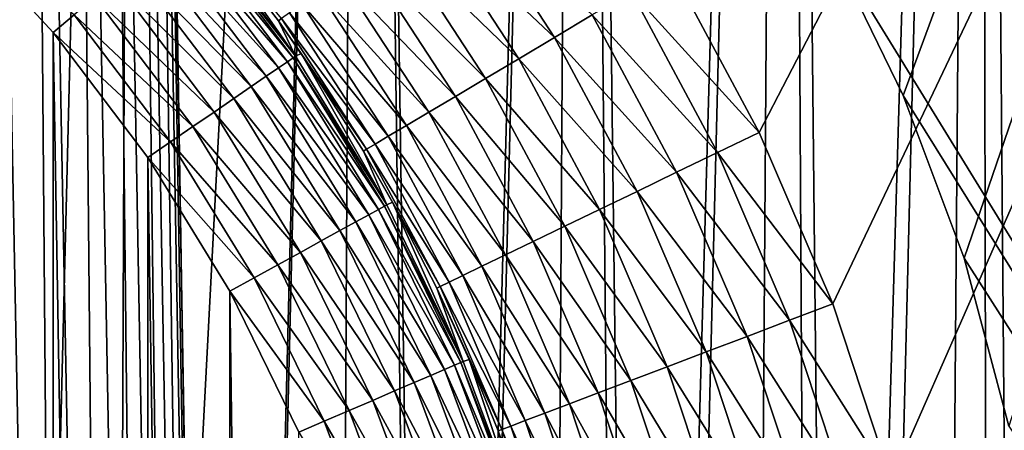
# Model space of a CAD drawing. Header units: millimetres. Extents: x -110 to 110, y 0 to 80.
# Tile 403 of 439: x 91.07 to 96.57, y 53.81 to 56.11. Entities that reach past the tile are written whole.
import ezdxf

# ---------------------------------------------------------------- set-up
doc = ezdxf.new("R2010")
doc.units = ezdxf.units.MM
doc.header["$LTSCALE"] = 59.460957
for name, color, linetype in [('14', 7, 'CONTINUOUS'), ('160', 7, 'CONTINUOUS'), ('178', 7, 'CONTINUOUS'), ('24', 7, 'CONTINUOUS'), ('255', 7, 'CONTINUOUS'), ('28', 7, 'CONTINUOUS'), ('296', 7, 'CONTINUOUS'), ('297', 7, 'CONTINUOUS'), ('4', 7, 'CONTINUOUS'), ('6', 7, 'CONTINUOUS'), ('74', 7, 'CONTINUOUS'), ('8', 7, 'CONTINUOUS')]:
    doc.layers.add(name, color=color, linetype=linetype)

msp = doc.modelspace()

# ---------------------------------------------------------------- linework, layer by layer
at = {"layer": '14', "color": 7, "linetype": 'CONTINUOUS'}
for points in [[(95.5774, 56.5561, 52.289), (105, 80, 52.6982), (96.0033, 55.684, 52.2738), (95.5774, 56.5561, 52.289)], [(96.0033, 55.684, 52.2738), (105, 80, 52.6982), (96.3427, 54.7748, 52.2579), (96.0033, 55.684, 52.2738)], [(96.3427, 54.7748, 52.2579), (105, 80, 52.6982), (96.5923, 53.837, 52.2415), (96.3427, 54.7748, 52.2579)]]:
    msp.add_3dface(points, dxfattribs=at)
at = {"layer": '160', "color": 7, "linetype": 'CONTINUOUS'}
for points in [[(92.6061, 55.9021, 50.9825), (92.0492, 56.6958, 53.0349), (92.018, 56.6773, 50.9825), (92.6061, 55.9021, 50.9825)], [(92.511, 56.1002, 53.0349), (92.0492, 56.6958, 53.0349), (92.6061, 55.9021, 50.9825), (92.511, 56.1002, 53.0349)], [(92.6385, 55.9183, 53.0349), (92.511, 56.1002, 53.0349), (92.6061, 55.9021, 50.9825), (92.6385, 55.9183, 53.0349)], [(93.1163, 55.0734, 50.9825), (92.6385, 55.9183, 53.0349), (92.6061, 55.9021, 50.9825), (93.1163, 55.0734, 50.9825)], [(92.986, 55.3735, 53.0349), (92.6385, 55.9183, 53.0349), (93.1163, 55.0734, 50.9825), (92.986, 55.3735, 53.0349)], [(93.1496, 55.0873, 53.0349), (92.986, 55.3735, 53.0349), (93.1163, 55.0734, 50.9825), (93.1496, 55.0873, 53.0349)], [(93.5437, 54.1992, 50.9825), (93.1496, 55.0873, 53.0349), (93.1163, 55.0734, 50.9825), (93.5437, 54.1992, 50.9825)], [(93.3964, 54.6085, 53.0349), (93.1496, 55.0873, 53.0349), (93.5437, 54.1992, 50.9825), (93.3964, 54.6085, 53.0349)], [(93.5777, 54.2107, 53.0349), (93.3964, 54.6085, 53.0349), (93.5437, 54.1992, 50.9825), (93.5777, 54.2107, 53.0349)], [(93.8842, 53.2876, 50.9825), (93.5777, 54.2107, 53.0349), (93.5437, 54.1992, 50.9825), (93.8842, 53.2876, 50.9825)], [(93.7394, 53.811, 53.0349), (93.5777, 54.2107, 53.0349), (93.8842, 53.2876, 50.9825), (93.7394, 53.811, 53.0349)]]:
    msp.add_3dface(points, dxfattribs=at)
at = {"layer": '178', "color": 7, "linetype": 'CONTINUOUS'}
for points in [[(93.3317, 56.6886, 54.7378), (94.0544, 56.0076, 54.8511), (93.5207, 56.8241, 54.8511), (93.3317, 56.6886, 54.7378)], [(94.0544, 56.0076, 54.8511), (94.2653, 56.1328, 54.9333), (93.5207, 56.8241, 54.8511), (94.0544, 56.0076, 54.8511)], [(92.0492, 56.6958, 53.0349), (92.511, 56.1002, 53.0349), (92.5283, 56.1126, 53.2927), (92.0492, 56.6958, 53.0349)], [(93.1561, 56.5627, 54.5955), (93.8543, 55.8889, 54.7378), (93.3317, 56.6886, 54.7378), (93.1561, 56.5627, 54.5955)], [(93.8543, 55.8889, 54.7378), (94.0544, 56.0076, 54.8511), (93.3317, 56.6886, 54.7378), (93.8543, 55.8889, 54.7378)], [(92.9969, 56.4486, 54.4265), (93.6685, 55.7786, 54.5955), (93.1561, 56.5627, 54.5955), (92.9969, 56.4486, 54.4265)], [(93.6685, 55.7786, 54.5955), (93.8543, 55.8889, 54.7378), (93.1561, 56.5627, 54.5955), (93.6685, 55.7786, 54.5955)], [(92.8568, 56.3481, 54.2336), (93.5001, 55.6787, 54.4265), (92.9969, 56.4486, 54.4265), (92.8568, 56.3481, 54.2336)], [(93.5001, 55.6787, 54.4265), (93.6685, 55.7786, 54.5955), (92.9969, 56.4486, 54.4265), (93.5001, 55.6787, 54.4265)], [(92.7381, 56.263, 54.0201), (93.3518, 55.5907, 54.2336), (92.8568, 56.3481, 54.2336), (92.7381, 56.263, 54.0201)], [(93.3518, 55.5907, 54.2336), (93.5001, 55.6787, 54.4265), (92.8568, 56.3481, 54.2336), (93.3518, 55.5907, 54.2336)], [(95.1977, 55.477, 55), (94.7056, 56.3942, 55), (94.4836, 56.2624, 54.9833), (95.1977, 55.477, 55)], [(92.6428, 56.1947, 53.7895), (93.2262, 55.5161, 54.0201), (92.7381, 56.263, 54.0201), (92.6428, 56.1947, 53.7895)], [(93.2262, 55.5161, 54.0201), (93.3518, 55.5907, 54.2336), (92.7381, 56.263, 54.0201), (93.2262, 55.5161, 54.0201)], [(94.2653, 56.1328, 54.9333), (94.9651, 55.3649, 54.9833), (94.4836, 56.2624, 54.9833), (94.2653, 56.1328, 54.9333)], [(94.9651, 55.3649, 54.9833), (95.1977, 55.477, 55), (94.4836, 56.2624, 54.9833), (94.9651, 55.3649, 54.9833)], [(92.5725, 56.1442, 53.5457), (93.1254, 55.4562, 53.7895), (92.6428, 56.1947, 53.7895), (92.5725, 56.1442, 53.5457)], [(93.1254, 55.4562, 53.7895), (93.2262, 55.5161, 54.0201), (92.6428, 56.1947, 53.7895), (93.1254, 55.4562, 53.7895)], [(92.5283, 56.1126, 53.2927), (93.051, 55.4121, 53.5457), (92.5725, 56.1442, 53.5457), (92.5283, 56.1126, 53.2927)], [(93.051, 55.4121, 53.5457), (93.1254, 55.4562, 53.7895), (92.5725, 56.1442, 53.5457), (93.051, 55.4121, 53.5457)], [(94.0544, 56.0076, 54.8511), (94.7365, 55.2546, 54.9333), (94.2653, 56.1328, 54.9333), (94.0544, 56.0076, 54.8511)], [(94.7365, 55.2546, 54.9333), (94.9651, 55.3649, 54.9833), (94.2653, 56.1328, 54.9333), (94.7365, 55.2546, 54.9333)], [(92.511, 56.1002, 53.0349), (93.0042, 55.3843, 53.2927), (92.5283, 56.1126, 53.2927), (92.511, 56.1002, 53.0349)], [(92.511, 56.1002, 53.0349), (92.6385, 55.9183, 53.0349), (93.0042, 55.3843, 53.2927), (92.511, 56.1002, 53.0349)], [(93.0042, 55.3843, 53.2927), (93.051, 55.4121, 53.5457), (92.5283, 56.1126, 53.2927), (93.0042, 55.3843, 53.2927)], [(93.8543, 55.8889, 54.7378), (94.5155, 55.1481, 54.8511), (94.0544, 56.0076, 54.8511), (93.8543, 55.8889, 54.7378)], [(94.5155, 55.1481, 54.8511), (94.7365, 55.2546, 54.9333), (94.0544, 56.0076, 54.8511), (94.5155, 55.1481, 54.8511)], [(92.6385, 55.9183, 53.0349), (92.986, 55.3735, 53.0349), (93.0042, 55.3843, 53.2927), (92.6385, 55.9183, 53.0349)], [(93.6685, 55.7786, 54.5955), (94.306, 55.0471, 54.7378), (93.8543, 55.8889, 54.7378), (93.6685, 55.7786, 54.5955)], [(94.306, 55.0471, 54.7378), (94.5155, 55.1481, 54.8511), (93.8543, 55.8889, 54.7378), (94.306, 55.0471, 54.7378)], [(93.5001, 55.6787, 54.4265), (94.1114, 54.9533, 54.5955), (93.6685, 55.7786, 54.5955), (93.5001, 55.6787, 54.4265)], [(94.1114, 54.9533, 54.5955), (94.306, 55.0471, 54.7378), (93.6685, 55.7786, 54.5955), (94.1114, 54.9533, 54.5955)], [(93.3518, 55.5907, 54.2336), (93.935, 54.8682, 54.4265), (93.5001, 55.6787, 54.4265), (93.3518, 55.5907, 54.2336)], [(93.935, 54.8682, 54.4265), (94.1114, 54.9533, 54.5955), (93.5001, 55.6787, 54.4265), (93.935, 54.8682, 54.4265)], [(93.2262, 55.5161, 54.0201), (93.7797, 54.7933, 54.2336), (93.3518, 55.5907, 54.2336), (93.2262, 55.5161, 54.0201)], [(93.7797, 54.7933, 54.2336), (93.935, 54.8682, 54.4265), (93.3518, 55.5907, 54.2336), (93.7797, 54.7933, 54.2336)], [(93.1254, 55.4562, 53.7895), (93.6481, 54.7299, 54.0201), (93.2262, 55.5161, 54.0201), (93.1254, 55.4562, 53.7895)], [(93.6481, 54.7299, 54.0201), (93.7797, 54.7933, 54.2336), (93.2262, 55.5161, 54.0201), (93.6481, 54.7299, 54.0201)], [(95.6088, 54.5208, 55), (95.1977, 55.477, 55), (94.9651, 55.3649, 54.9833), (95.6088, 54.5208, 55)], [(93.0042, 55.3843, 53.2927), (93.4645, 54.6413, 53.5457), (93.051, 55.4121, 53.5457), (93.0042, 55.3843, 53.2927)], [(93.051, 55.4121, 53.5457), (93.5425, 54.6789, 53.7895), (93.1254, 55.4562, 53.7895), (93.051, 55.4121, 53.5457)], [(93.4645, 54.6413, 53.5457), (93.5425, 54.6789, 53.7895), (93.051, 55.4121, 53.5457), (93.4645, 54.6413, 53.5457)], [(93.5425, 54.6789, 53.7895), (93.6481, 54.7299, 54.0201), (93.1254, 55.4562, 53.7895), (93.5425, 54.6789, 53.7895)], [(92.986, 55.3735, 53.0349), (93.4156, 54.6177, 53.2927), (93.0042, 55.3843, 53.2927), (92.986, 55.3735, 53.0349)], [(92.986, 55.3735, 53.0349), (93.1496, 55.0873, 53.0349), (93.4156, 54.6177, 53.2927), (92.986, 55.3735, 53.0349)], [(93.4156, 54.6177, 53.2927), (93.4645, 54.6413, 53.5457), (93.0042, 55.3843, 53.2927), (93.4156, 54.6177, 53.2927)], [(94.7365, 55.2546, 54.9333), (95.3675, 54.4292, 54.9833), (94.9651, 55.3649, 54.9833), (94.7365, 55.2546, 54.9333)], [(95.3675, 54.4292, 54.9833), (95.6088, 54.5208, 55), (94.9651, 55.3649, 54.9833), (95.3675, 54.4292, 54.9833)], [(94.5155, 55.1481, 54.8511), (95.1302, 54.3391, 54.9333), (94.7365, 55.2546, 54.9333), (94.5155, 55.1481, 54.8511)], [(95.1302, 54.3391, 54.9333), (95.3675, 54.4292, 54.9833), (94.7365, 55.2546, 54.9333), (95.1302, 54.3391, 54.9333)], [(94.306, 55.0471, 54.7378), (94.9009, 54.252, 54.8511), (94.5155, 55.1481, 54.8511), (94.306, 55.0471, 54.7378)], [(94.9009, 54.252, 54.8511), (95.1302, 54.3391, 54.9333), (94.5155, 55.1481, 54.8511), (94.9009, 54.252, 54.8511)], [(93.1496, 55.0873, 53.0349), (93.3964, 54.6085, 53.0349), (93.4156, 54.6177, 53.2927), (93.1496, 55.0873, 53.0349)], [(94.1114, 54.9533, 54.5955), (94.6834, 54.1694, 54.7378), (94.306, 55.0471, 54.7378), (94.1114, 54.9533, 54.5955)], [(94.6834, 54.1694, 54.7378), (94.9009, 54.252, 54.8511), (94.306, 55.0471, 54.7378), (94.6834, 54.1694, 54.7378)], [(93.935, 54.8682, 54.4265), (94.4814, 54.0927, 54.5955), (94.1114, 54.9533, 54.5955), (93.935, 54.8682, 54.4265)], [(94.4814, 54.0927, 54.5955), (94.6834, 54.1694, 54.7378), (94.1114, 54.9533, 54.5955), (94.4814, 54.0927, 54.5955)], [(93.7797, 54.7933, 54.2336), (94.2983, 54.0232, 54.4265), (93.935, 54.8682, 54.4265), (93.7797, 54.7933, 54.2336)], [(94.2983, 54.0232, 54.4265), (94.4814, 54.0927, 54.5955), (93.935, 54.8682, 54.4265), (94.2983, 54.0232, 54.4265)], [(93.6481, 54.7299, 54.0201), (94.1371, 53.962, 54.2336), (93.7797, 54.7933, 54.2336), (93.6481, 54.7299, 54.0201)], [(94.1371, 53.962, 54.2336), (94.2983, 54.0232, 54.4265), (93.7797, 54.7933, 54.2336), (94.1371, 53.962, 54.2336)], [(93.5425, 54.6789, 53.7895), (94.0006, 53.9102, 54.0201), (93.6481, 54.7299, 54.0201), (93.5425, 54.6789, 53.7895)], [(94.0006, 53.9102, 54.0201), (94.1371, 53.962, 54.2336), (93.6481, 54.7299, 54.0201), (94.0006, 53.9102, 54.0201)], [(93.4156, 54.6177, 53.2927), (93.81, 53.8378, 53.5457), (93.4645, 54.6413, 53.5457), (93.4156, 54.6177, 53.2927)], [(93.4645, 54.6413, 53.5457), (93.8909, 53.8685, 53.7895), (93.5425, 54.6789, 53.7895), (93.4645, 54.6413, 53.5457)], [(93.81, 53.8378, 53.5457), (93.8909, 53.8685, 53.7895), (93.4645, 54.6413, 53.5457), (93.81, 53.8378, 53.5457)], [(93.8909, 53.8685, 53.7895), (94.0006, 53.9102, 54.0201), (93.5425, 54.6789, 53.7895), (93.8909, 53.8685, 53.7895)], [(93.3964, 54.6085, 53.0349), (93.7592, 53.8185, 53.2927), (93.4156, 54.6177, 53.2927), (93.3964, 54.6085, 53.0349)], [(93.3964, 54.6085, 53.0349), (93.5777, 54.2107, 53.0349), (93.7592, 53.8185, 53.2927), (93.3964, 54.6085, 53.0349)], [(93.7592, 53.8185, 53.2927), (93.81, 53.8378, 53.5457), (93.4156, 54.6177, 53.2927), (93.7592, 53.8185, 53.2927)], [(95.936, 53.5328, 55), (95.6088, 54.5208, 55), (95.3675, 54.4292, 54.9833), (95.936, 53.5328, 55)], [(95.1302, 54.3391, 54.9333), (95.6876, 53.4623, 54.9833), (95.3675, 54.4292, 54.9833), (95.1302, 54.3391, 54.9333)], [(95.6876, 53.4623, 54.9833), (95.936, 53.5328, 55), (95.3675, 54.4292, 54.9833), (95.6876, 53.4623, 54.9833)], [(94.9009, 54.252, 54.8511), (95.4434, 53.393, 54.9333), (95.1302, 54.3391, 54.9333), (94.9009, 54.252, 54.8511)], [(95.4434, 53.393, 54.9333), (95.6876, 53.4623, 54.9833), (95.1302, 54.3391, 54.9333), (95.4434, 53.393, 54.9333)], [(93.5777, 54.2107, 53.0349), (93.7394, 53.811, 53.0349), (93.7592, 53.8185, 53.2927), (93.5777, 54.2107, 53.0349)], [(94.6834, 54.1694, 54.7378), (95.2074, 53.326, 54.8511), (94.9009, 54.252, 54.8511), (94.6834, 54.1694, 54.7378)], [(95.2074, 53.326, 54.8511), (95.4434, 53.393, 54.9333), (94.9009, 54.252, 54.8511), (95.2074, 53.326, 54.8511)], [(94.4814, 54.0927, 54.5955), (94.9836, 53.2625, 54.7378), (94.6834, 54.1694, 54.7378), (94.4814, 54.0927, 54.5955)], [(94.9836, 53.2625, 54.7378), (95.2074, 53.326, 54.8511), (94.6834, 54.1694, 54.7378), (94.9836, 53.2625, 54.7378)], [(94.2983, 54.0232, 54.4265), (94.7758, 53.2035, 54.5955), (94.4814, 54.0927, 54.5955), (94.2983, 54.0232, 54.4265)], [(94.7758, 53.2035, 54.5955), (94.9836, 53.2625, 54.7378), (94.4814, 54.0927, 54.5955), (94.7758, 53.2035, 54.5955)], [(94.1371, 53.962, 54.2336), (94.5874, 53.1501, 54.4265), (94.2983, 54.0232, 54.4265), (94.1371, 53.962, 54.2336)], [(94.5874, 53.1501, 54.4265), (94.7758, 53.2035, 54.5955), (94.2983, 54.0232, 54.4265), (94.5874, 53.1501, 54.4265)], [(94.0006, 53.9102, 54.0201), (94.4215, 53.103, 54.2336), (94.1371, 53.962, 54.2336), (94.0006, 53.9102, 54.0201)], [(94.4215, 53.103, 54.2336), (94.5874, 53.1501, 54.4265), (94.1371, 53.962, 54.2336), (94.4215, 53.103, 54.2336)], [(93.8909, 53.8685, 53.7895), (94.281, 53.0631, 54.0201), (94.0006, 53.9102, 54.0201), (93.8909, 53.8685, 53.7895)], [(94.281, 53.0631, 54.0201), (94.4215, 53.103, 54.2336), (94.0006, 53.9102, 54.0201), (94.281, 53.0631, 54.0201)], [(93.7394, 53.811, 53.0349), (94.0326, 52.9926, 53.2927), (93.7592, 53.8185, 53.2927), (93.7394, 53.811, 53.0349)], [(93.7592, 53.8185, 53.2927), (94.0849, 53.0075, 53.5457), (93.81, 53.8378, 53.5457), (93.7592, 53.8185, 53.2927)], [(94.0326, 52.9926, 53.2927), (94.0849, 53.0075, 53.5457), (93.7592, 53.8185, 53.2927), (94.0326, 52.9926, 53.2927)], [(93.81, 53.8378, 53.5457), (94.1682, 53.0311, 53.7895), (93.8909, 53.8685, 53.7895), (93.81, 53.8378, 53.5457)], [(94.0849, 53.0075, 53.5457), (94.1682, 53.0311, 53.7895), (93.81, 53.8378, 53.5457), (94.0849, 53.0075, 53.5457)], [(94.1682, 53.0311, 53.7895), (94.281, 53.0631, 54.0201), (93.8909, 53.8685, 53.7895), (94.1682, 53.0311, 53.7895)]]:
    msp.add_3dface(points, dxfattribs=at)
at = {"layer": '24', "color": 7, "linetype": 'CONTINUOUS'}
for points in [[(90.4086, 70.7052, -46.5362), (90.9496, 40, -45.8248), (91.7116, 70.7052, -46.1358), (90.4086, 70.7052, -46.5362)], [(90.9496, 40, -45.8248), (91.5821, 40, -45.6128), (91.7116, 70.7052, -46.1358), (90.9496, 40, -45.8248)], [(91.5821, 40, -45.6128), (92.2046, 40, -45.3729), (91.7116, 70.7052, -46.1358), (91.5821, 40, -45.6128)], [(91.7116, 70.7052, -46.1358), (92.2046, 40, -45.3729), (92.9744, 70.7052, -45.6226), (91.7116, 70.7052, -46.1358)], [(92.2046, 40, -45.3729), (92.8157, 40, -45.1056), (92.9744, 70.7052, -45.6226), (92.2046, 40, -45.3729)], [(92.8157, 40, -45.1056), (93.4144, 40, -44.8113), (92.9744, 70.7052, -45.6226), (92.8157, 40, -45.1056)], [(92.9744, 70.7052, -45.6226), (93.4144, 40, -44.8113), (94.1873, 70.7052, -45.0008), (92.9744, 70.7052, -45.6226)], [(93.4144, 40, -44.8113), (93.9994, 40, -44.4907), (94.1873, 70.7052, -45.0008), (93.4144, 40, -44.8113)], [(93.9994, 40, -44.4907), (94.5696, 40, -44.1444), (94.1873, 70.7052, -45.0008), (93.9994, 40, -44.4907)], [(94.1873, 70.7052, -45.0008), (94.5696, 40, -44.1444), (95.3411, 70.7052, -44.275), (94.1873, 70.7052, -45.0008)], [(94.5696, 40, -44.1444), (95.1238, 40, -43.7731), (95.3411, 70.7052, -44.275), (94.5696, 40, -44.1444)], [(95.1238, 40, -43.7731), (95.661, 40, -43.3776), (95.3411, 70.7052, -44.275), (95.1238, 40, -43.7731)], [(95.3411, 70.7052, -44.275), (95.661, 40, -43.3776), (96.4269, 70.7052, -43.4509), (95.3411, 70.7052, -44.275)], [(95.661, 40, -43.3776), (96.18, 40, -42.9585), (96.4269, 70.7052, -43.4509), (95.661, 40, -43.3776)], [(96.18, 40, -42.9585), (96.6799, 40, -42.5168), (96.4269, 70.7052, -43.4509), (96.18, 40, -42.9585)], [(96.4269, 70.7052, -43.4509), (96.6799, 40, -42.5168), (97.4362, 70.7052, -42.5348), (96.4269, 70.7052, -43.4509)]]:
    msp.add_3dface(points, dxfattribs=at)
at = {"layer": '255', "color": 7, "linetype": 'CONTINUOUS'}
for points in [[(92.6061, 55.9021, 50.9825), (92.018, 56.6773, 50.9825), (92.0067, 56.6678, 50.8281), (92.6061, 55.9021, 50.9825)], [(90.6614, 56.6739, 50), (91.2517, 56.035, 50), (91.3703, 56.1344, 50.012), (90.6614, 56.6739, 50)], [(91.9772, 56.6431, 50.6777), (91.9303, 56.6038, 50.5352), (92.5622, 55.872, 50.6777), (91.9772, 56.6431, 50.6777)], [(92.0067, 56.6678, 50.8281), (91.9772, 56.6431, 50.6777), (92.594, 55.8937, 50.8281), (92.0067, 56.6678, 50.8281)], [(92.594, 55.8937, 50.8281), (91.9772, 56.6431, 50.6777), (92.5622, 55.872, 50.6777), (92.594, 55.8937, 50.8281)], [(92.6061, 55.9021, 50.9825), (92.0067, 56.6678, 50.8281), (92.594, 55.8937, 50.8281), (92.6061, 55.9021, 50.9825)], [(91.9303, 56.6038, 50.5352), (91.867, 56.5507, 50.4038), (92.5117, 55.8374, 50.5352), (91.9303, 56.6038, 50.5352)], [(92.5622, 55.872, 50.6777), (91.9303, 56.6038, 50.5352), (92.5117, 55.8374, 50.5352), (92.5622, 55.872, 50.6777)], [(91.867, 56.5507, 50.4038), (91.7889, 56.4853, 50.2867), (92.4436, 55.7908, 50.4038), (91.867, 56.5507, 50.4038)], [(92.5117, 55.8374, 50.5352), (91.867, 56.5507, 50.4038), (92.4436, 55.7908, 50.4038), (92.5117, 55.8374, 50.5352)], [(91.7889, 56.4853, 50.2867), (91.6979, 56.409, 50.1869), (92.3595, 55.7332, 50.2867), (91.7889, 56.4853, 50.2867)], [(92.4436, 55.7908, 50.4038), (91.7889, 56.4853, 50.2867), (92.3595, 55.7332, 50.2867), (92.4436, 55.7908, 50.4038)], [(91.6979, 56.409, 50.1869), (91.5961, 56.3237, 50.1066), (92.2615, 55.6661, 50.1869), (91.6979, 56.409, 50.1869)], [(92.3595, 55.7332, 50.2867), (91.6979, 56.409, 50.1869), (92.2615, 55.6661, 50.1869), (92.3595, 55.7332, 50.2867)], [(91.5961, 56.3237, 50.1066), (91.486, 56.2314, 50.0479), (92.1519, 55.591, 50.1066), (91.5961, 56.3237, 50.1066)], [(92.2615, 55.6661, 50.1869), (91.5961, 56.3237, 50.1066), (92.1519, 55.591, 50.1066), (92.2615, 55.6661, 50.1869)], [(91.486, 56.2314, 50.0479), (91.3703, 56.1344, 50.012), (92.0334, 55.5099, 50.0479), (91.486, 56.2314, 50.0479)], [(92.1519, 55.591, 50.1066), (91.486, 56.2314, 50.0479), (92.0334, 55.5099, 50.0479), (92.1519, 55.591, 50.1066)], [(91.3703, 56.1344, 50.012), (91.2517, 56.035, 50), (91.9088, 55.4246, 50.012), (91.3703, 56.1344, 50.012)], [(92.0334, 55.5099, 50.0479), (91.3703, 56.1344, 50.012), (91.9088, 55.4246, 50.012), (92.0334, 55.5099, 50.0479)], [(91.2517, 56.035, 50), (91.7812, 55.3372, 50), (91.9088, 55.4246, 50.012), (91.2517, 56.035, 50)], [(92.5622, 55.872, 50.6777), (92.5117, 55.8374, 50.5352), (93.0697, 55.0478, 50.6777), (92.5622, 55.872, 50.6777)], [(92.594, 55.8937, 50.8281), (92.5622, 55.872, 50.6777), (93.1034, 55.0663, 50.8281), (92.594, 55.8937, 50.8281)], [(93.1034, 55.0663, 50.8281), (92.5622, 55.872, 50.6777), (93.0697, 55.0478, 50.6777), (93.1034, 55.0663, 50.8281)], [(93.1163, 55.0734, 50.9825), (92.6061, 55.9021, 50.9825), (92.594, 55.8937, 50.8281), (93.1163, 55.0734, 50.9825)], [(93.1163, 55.0734, 50.9825), (92.594, 55.8937, 50.8281), (93.1034, 55.0663, 50.8281), (93.1163, 55.0734, 50.9825)], [(92.5117, 55.8374, 50.5352), (92.4436, 55.7908, 50.4038), (93.016, 55.0182, 50.5352), (92.5117, 55.8374, 50.5352)], [(93.0697, 55.0478, 50.6777), (92.5117, 55.8374, 50.5352), (93.016, 55.0182, 50.5352), (93.0697, 55.0478, 50.6777)], [(92.4436, 55.7908, 50.4038), (92.3595, 55.7332, 50.2867), (92.9437, 54.9784, 50.4038), (92.4436, 55.7908, 50.4038)], [(93.016, 55.0182, 50.5352), (92.4436, 55.7908, 50.4038), (92.9437, 54.9784, 50.4038), (93.016, 55.0182, 50.5352)], [(92.3595, 55.7332, 50.2867), (92.2615, 55.6661, 50.1869), (92.8544, 54.9293, 50.2867), (92.3595, 55.7332, 50.2867)], [(92.9437, 54.9784, 50.4038), (92.3595, 55.7332, 50.2867), (92.8544, 54.9293, 50.2867), (92.9437, 54.9784, 50.4038)], [(92.2615, 55.6661, 50.1869), (92.1519, 55.591, 50.1066), (92.7504, 54.872, 50.1869), (92.2615, 55.6661, 50.1869)], [(92.8544, 54.9293, 50.2867), (92.2615, 55.6661, 50.1869), (92.7504, 54.872, 50.1869), (92.8544, 54.9293, 50.2867)], [(92.1519, 55.591, 50.1066), (92.0334, 55.5099, 50.0479), (92.634, 54.8079, 50.1066), (92.1519, 55.591, 50.1066)], [(92.7504, 54.872, 50.1869), (92.1519, 55.591, 50.1066), (92.634, 54.8079, 50.1066), (92.7504, 54.872, 50.1869)], [(92.0334, 55.5099, 50.0479), (91.9088, 55.4246, 50.012), (92.5082, 54.7387, 50.0479), (92.0334, 55.5099, 50.0479)], [(92.634, 54.8079, 50.1066), (92.0334, 55.5099, 50.0479), (92.5082, 54.7387, 50.0479), (92.634, 54.8079, 50.1066)], [(91.9088, 55.4246, 50.012), (91.7812, 55.3372, 50), (92.3759, 54.6658, 50.012), (91.9088, 55.4246, 50.012)], [(92.5082, 54.7387, 50.0479), (91.9088, 55.4246, 50.012), (92.3759, 54.6658, 50.012), (92.5082, 54.7387, 50.0479)], [(91.7812, 55.3372, 50), (92.2404, 54.5912, 50), (92.3759, 54.6658, 50.012), (91.7812, 55.3372, 50)], [(93.0697, 55.0478, 50.6777), (93.016, 55.0182, 50.5352), (93.4948, 54.1782, 50.6777), (93.0697, 55.0478, 50.6777)], [(93.1034, 55.0663, 50.8281), (93.0697, 55.0478, 50.6777), (93.5301, 54.1934, 50.8281), (93.1034, 55.0663, 50.8281)], [(93.5301, 54.1934, 50.8281), (93.0697, 55.0478, 50.6777), (93.4948, 54.1782, 50.6777), (93.5301, 54.1934, 50.8281)], [(93.5437, 54.1992, 50.9825), (93.1163, 55.0734, 50.9825), (93.1034, 55.0663, 50.8281), (93.5437, 54.1992, 50.9825)], [(93.5437, 54.1992, 50.9825), (93.1034, 55.0663, 50.8281), (93.5301, 54.1934, 50.8281), (93.5437, 54.1992, 50.9825)], [(92.9437, 54.9784, 50.4038), (92.8544, 54.9293, 50.2867), (93.3626, 54.1214, 50.4038), (92.9437, 54.9784, 50.4038)], [(93.016, 55.0182, 50.5352), (92.9437, 54.9784, 50.4038), (93.4385, 54.154, 50.5352), (93.016, 55.0182, 50.5352)], [(93.4385, 54.154, 50.5352), (92.9437, 54.9784, 50.4038), (93.3626, 54.1214, 50.4038), (93.4385, 54.154, 50.5352)], [(93.4948, 54.1782, 50.6777), (93.016, 55.0182, 50.5352), (93.4385, 54.154, 50.5352), (93.4948, 54.1782, 50.6777)], [(92.8544, 54.9293, 50.2867), (92.7504, 54.872, 50.1869), (93.269, 54.0811, 50.2867), (92.8544, 54.9293, 50.2867)], [(93.3626, 54.1214, 50.4038), (92.8544, 54.9293, 50.2867), (93.269, 54.0811, 50.2867), (93.3626, 54.1214, 50.4038)], [(92.7504, 54.872, 50.1869), (92.634, 54.8079, 50.1066), (93.1599, 54.0342, 50.1869), (92.7504, 54.872, 50.1869)], [(93.269, 54.0811, 50.2867), (92.7504, 54.872, 50.1869), (93.1599, 54.0342, 50.1869), (93.269, 54.0811, 50.2867)], [(92.634, 54.8079, 50.1066), (92.5082, 54.7387, 50.0479), (93.0379, 53.9817, 50.1066), (92.634, 54.8079, 50.1066)], [(93.1599, 54.0342, 50.1869), (92.634, 54.8079, 50.1066), (93.0379, 53.9817, 50.1066), (93.1599, 54.0342, 50.1869)], [(92.5082, 54.7387, 50.0479), (92.3759, 54.6658, 50.012), (92.906, 53.925, 50.0479), (92.5082, 54.7387, 50.0479)], [(93.0379, 53.9817, 50.1066), (92.5082, 54.7387, 50.0479), (92.906, 53.925, 50.0479), (93.0379, 53.9817, 50.1066)], [(92.3759, 54.6658, 50.012), (92.2404, 54.5912, 50), (92.7672, 53.8654, 50.012), (92.3759, 54.6658, 50.012)], [(92.906, 53.925, 50.0479), (92.3759, 54.6658, 50.012), (92.7672, 53.8654, 50.012), (92.906, 53.925, 50.0479)], [(92.2404, 54.5912, 50), (92.6251, 53.8042, 50), (92.7672, 53.8654, 50.012), (92.2404, 54.5912, 50)], [(93.4385, 54.154, 50.5352), (93.3626, 54.1214, 50.4038), (93.7751, 53.2528, 50.5352), (93.4385, 54.154, 50.5352)], [(93.4948, 54.1782, 50.6777), (93.4385, 54.154, 50.5352), (93.8335, 53.2715, 50.6777), (93.4948, 54.1782, 50.6777)], [(93.8335, 53.2715, 50.6777), (93.4385, 54.154, 50.5352), (93.7751, 53.2528, 50.5352), (93.8335, 53.2715, 50.6777)], [(93.5301, 54.1934, 50.8281), (93.4948, 54.1782, 50.6777), (93.8701, 53.2831, 50.8281), (93.5301, 54.1934, 50.8281)], [(93.8701, 53.2831, 50.8281), (93.4948, 54.1782, 50.6777), (93.8335, 53.2715, 50.6777), (93.8701, 53.2831, 50.8281)], [(93.8842, 53.2876, 50.9825), (93.5437, 54.1992, 50.9825), (93.5301, 54.1934, 50.8281), (93.8842, 53.2876, 50.9825)], [(93.8842, 53.2876, 50.9825), (93.5301, 54.1934, 50.8281), (93.8701, 53.2831, 50.8281), (93.8842, 53.2876, 50.9825)], [(93.3626, 54.1214, 50.4038), (93.269, 54.0811, 50.2867), (93.6965, 53.2277, 50.4038), (93.3626, 54.1214, 50.4038)], [(93.7751, 53.2528, 50.5352), (93.3626, 54.1214, 50.4038), (93.6965, 53.2277, 50.4038), (93.7751, 53.2528, 50.5352)], [(93.269, 54.0811, 50.2867), (93.1599, 54.0342, 50.1869), (93.5994, 53.1967, 50.2867), (93.269, 54.0811, 50.2867)], [(93.6965, 53.2277, 50.4038), (93.269, 54.0811, 50.2867), (93.5994, 53.1967, 50.2867), (93.6965, 53.2277, 50.4038)], [(93.0379, 53.9817, 50.1066), (92.906, 53.925, 50.0479), (93.3597, 53.1203, 50.1066), (93.0379, 53.9817, 50.1066)], [(93.1599, 54.0342, 50.1869), (93.0379, 53.9817, 50.1066), (93.4862, 53.1606, 50.1869), (93.1599, 54.0342, 50.1869)], [(93.4862, 53.1606, 50.1869), (93.0379, 53.9817, 50.1066), (93.3597, 53.1203, 50.1066), (93.4862, 53.1606, 50.1869)], [(93.5994, 53.1967, 50.2867), (93.1599, 54.0342, 50.1869), (93.4862, 53.1606, 50.1869), (93.5994, 53.1967, 50.2867)], [(92.906, 53.925, 50.0479), (92.7672, 53.8654, 50.012), (93.2229, 53.0766, 50.0479), (92.906, 53.925, 50.0479)], [(93.3597, 53.1203, 50.1066), (92.906, 53.925, 50.0479), (93.2229, 53.0766, 50.0479), (93.3597, 53.1203, 50.1066)], [(92.7672, 53.8654, 50.012), (92.6251, 53.8042, 50), (93.079, 53.0307, 50.012), (92.7672, 53.8654, 50.012)], [(93.2229, 53.0766, 50.0479), (92.7672, 53.8654, 50.012), (93.079, 53.0307, 50.012), (93.2229, 53.0766, 50.0479)]]:
    msp.add_3dface(points, dxfattribs=at)
at = {"layer": '28', "color": 7, "linetype": 'CONTINUOUS'}
for points in [[(91.7883, 65.0175, 46.0026), (92.9744, 70.7052, 45.6226), (92.0105, 52.2902, 45.6816), (91.7883, 65.0175, 46.0026)], [(92.9744, 70.7052, 45.6226), (92.225, 40, 45.3645), (92.0105, 52.2902, 45.6816), (92.9744, 70.7052, 45.6226)], [(93.3728, 40, 44.8328), (92.225, 40, 45.3645), (92.9744, 70.7052, 45.6226), (93.3728, 40, 44.8328)], [(94.1873, 70.7052, 45.0008), (93.3728, 40, 44.8328), (92.9744, 70.7052, 45.6226), (94.1873, 70.7052, 45.0008)], [(94.4718, 40, 44.2063), (93.3728, 40, 44.8328), (94.1873, 70.7052, 45.0008), (94.4718, 40, 44.2063)], [(95.3411, 70.7052, 44.275), (94.4718, 40, 44.2063), (94.1873, 70.7052, 45.0008), (95.3411, 70.7052, 44.275)], [(95.5141, 40, 43.4894), (94.4718, 40, 44.2063), (95.3411, 70.7052, 44.275), (95.5141, 40, 43.4894)], [(96.4269, 70.7052, 43.4509), (95.5141, 40, 43.4894), (95.3411, 70.7052, 44.275), (96.4269, 70.7052, 43.4509)], [(96.4922, 40, 42.6873), (95.5141, 40, 43.4894), (96.4269, 70.7052, 43.4509), (96.4922, 40, 42.6873)], [(97.4362, 70.7052, 42.5348), (96.4922, 40, 42.6873), (96.4269, 70.7052, 43.4509), (97.4362, 70.7052, 42.5348)], [(97.3993, 40, 41.8056), (96.4922, 40, 42.6873), (97.4362, 70.7052, 42.5348), (97.3993, 40, 41.8056)]]:
    msp.add_3dface(points, dxfattribs=at)
at = {"layer": '296', "color": 7, "linetype": 'CONTINUOUS'}
for points in [[(90.8356, 65.0175, 39.4879), (91.1177, 65.0175, 39.848), (91.3223, 40, 39.3898), (90.8356, 65.0175, 39.4879)], [(91.0127, 40, 39.0379), (90.8356, 65.0175, 39.4879), (91.3223, 40, 39.3898), (91.0127, 40, 39.0379)], [(91.3223, 40, 39.3898), (91.1177, 65.0175, 39.848), (91.591, 40, 39.7739), (91.3223, 40, 39.3898)], [(91.1177, 65.0175, 39.848), (91.3544, 65.0175, 40.2395), (91.591, 40, 39.7739), (91.1177, 65.0175, 39.848)], [(91.591, 40, 39.7739), (91.3544, 65.0175, 40.2395), (91.8154, 40, 40.1853), (91.591, 40, 39.7739)], [(91.3544, 65.0175, 40.2395), (91.5421, 65.0175, 40.6566), (91.8154, 40, 40.1853), (91.3544, 65.0175, 40.2395)], [(91.8154, 40, 40.1853), (91.5421, 65.0175, 40.6566), (91.9929, 40, 40.619), (91.8154, 40, 40.1853)], [(91.5421, 65.0175, 40.6566), (91.6782, 65.0175, 41.0934), (91.9929, 40, 40.619), (91.5421, 65.0175, 40.6566)], [(91.9929, 40, 40.619), (91.6782, 65.0175, 41.0934), (92.1213, 40, 41.0698), (91.9929, 40, 40.619)], [(91.6782, 65.0175, 41.0934), (91.7607, 65.0175, 41.5434), (92.1213, 40, 41.0698), (91.6782, 65.0175, 41.0934)], [(92.1213, 40, 41.0698), (91.7607, 65.0175, 41.5434), (92.199, 40, 41.532), (92.1213, 40, 41.0698)], [(91.7607, 65.0175, 41.5434), (91.7883, 65.0175, 42), (92.199, 40, 41.532), (91.7607, 65.0175, 41.5434)], [(91.7883, 65.0175, 42), (92.225, 40, 42), (92.199, 40, 41.532), (91.7883, 65.0175, 42)]]:
    msp.add_3dface(points, dxfattribs=at)
at = {"layer": '297', "color": 7, "linetype": 'CONTINUOUS'}
for points in [[(91.7883, 65.0175, 46.0026), (92.0105, 52.2902, 45.6816), (91.7883, 65.0175, 42), (91.7883, 65.0175, 46.0026)], [(92.0105, 52.2902, 45.6816), (92.225, 40, 45.3645), (91.7883, 65.0175, 42), (92.0105, 52.2902, 45.6816)], [(92.225, 40, 45.3645), (92.225, 40, 42), (91.7883, 65.0175, 42), (92.225, 40, 45.3645)]]:
    msp.add_3dface(points, dxfattribs=at)
at = {"layer": '4', "color": 7, "linetype": 'CONTINUOUS'}
for points in [[(94.7056, 56.3942, 55), (95.1977, 55.477, 55), (105.7, 75.7173, 55), (94.7056, 56.3942, 55)], [(95.1977, 55.477, 55), (95.6088, 54.5208, 55), (105.7, 75.7173, 55), (95.1977, 55.477, 55)], [(95.6088, 54.5208, 55), (95.936, 53.5328, 55), (105.7, 75.7173, 55), (95.6088, 54.5208, 55)], [(95.936, 53.5328, 55), (96.1766, 52.5201, 55), (105.7, 75.7173, 55), (95.936, 53.5328, 55)], [(96.1766, 52.5201, 55), (105.7, 4.2827, 55), (105.7, 75.7173, 55), (96.1766, 52.5201, 55)]]:
    msp.add_3dface(points, dxfattribs=at)
at = {"layer": '6', "color": 7, "linetype": 'CONTINUOUS'}
for points in [[(110, 0, -55), (-110, 0, -55), (110, 80, -55), (110, 0, -55)], [(110, 80, -55), (-110, 0, -55), (-110, 80, -55), (110, 80, -55)]]:
    msp.add_3dface(points, dxfattribs=at)
at = {"layer": '74', "color": 7, "linetype": 'CONTINUOUS'}
for points in [[(91.2517, 56.035, 50), (90.6614, 56.6739, 50), (91.2517, 23.965, 50), (91.2517, 56.035, 50)], [(91.2517, 23.965, 50), (90.6614, 56.6739, 50), (90.6614, 23.3261, 50), (91.2517, 23.965, 50)], [(91.7812, 24.6628, 50), (91.2517, 56.035, 50), (91.2517, 23.965, 50), (91.7812, 24.6628, 50)], [(91.7812, 55.3372, 50), (91.2517, 56.035, 50), (91.7812, 24.6628, 50), (91.7812, 55.3372, 50)], [(92.2404, 54.5912, 50), (91.7812, 55.3372, 50), (92.2404, 25.4088, 50), (92.2404, 54.5912, 50)], [(92.2404, 25.4088, 50), (91.7812, 55.3372, 50), (91.7812, 24.6628, 50), (92.2404, 25.4088, 50)], [(92.6251, 26.1958, 50), (92.2404, 54.5912, 50), (92.2404, 25.4088, 50), (92.6251, 26.1958, 50)], [(92.6251, 53.8042, 50), (92.2404, 54.5912, 50), (92.6251, 26.1958, 50), (92.6251, 53.8042, 50)]]:
    msp.add_3dface(points, dxfattribs=at)
at = {"layer": '8', "color": 7, "linetype": 'CONTINUOUS'}
for points in [[(105, 41.25, -52.0218), (105, 80, -52.6982), (95.5774, 56.5561, -52.289), (105, 41.25, -52.0218)], [(96.0033, 55.684, -52.2738), (105, 41.25, -52.0218), (95.5774, 56.5561, -52.289), (96.0033, 55.684, -52.2738)], [(96.3427, 54.7748, -52.2579), (105, 41.25, -52.0218), (96.0033, 55.684, -52.2738), (96.3427, 54.7748, -52.2579)], [(96.5923, 53.837, -52.2415), (105, 41.25, -52.0218), (96.3427, 54.7748, -52.2579), (96.5923, 53.837, -52.2415)]]:
    msp.add_3dface(points, dxfattribs=at)

doc.saveas('drawing.dxf')
